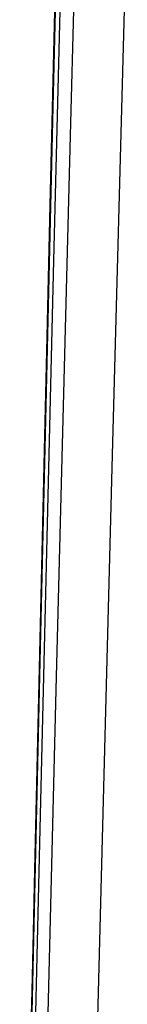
# Model space of a CAD drawing. Header units: metres. Extents: x 209747 to 209830, y 1182430 to 1182564.
# Tile 484 of 656: x 209752.19 to 209752.2092, y 1182485.0155 to 1182485.1917. Entities that reach past the tile are written whole.
import ezdxf

# ---------------------------------------------------------------- set-up
doc = ezdxf.new("R2010")
doc.units = ezdxf.units.M
doc.header["$MEASUREMENT"] = 0
doc.linetypes.add('DGN Style 2', pattern=[15.036391, 9.021834, -6.014556])
doc.layers.get('0').update_dxf_attribs({"color": 254})

# ---------------------------------------------------------------- blocks, each defined once
blk = doc.blocks.new('*U2')
at = {"color": 3, "linetype": 'Continuous'}
for p, q in [((1.29982, -13.82038), (1.29739, -13.92098)), ((1.29739, -13.92098), (1.29508, -14.02155)), ((1.29508, -14.02155), (1.29288, -14.12211))]:
    blk.add_line(p, q, dxfattribs=at)
blk = doc.blocks.new('*U3')
at = {"color": 3, "linetype": 'Continuous'}
for p, q in [((1.29922, -13.84463), (1.29685, -13.9439)), ((1.29685, -13.9439), (1.29458, -14.04319)), ((1.29458, -14.04319), (1.29242, -14.14249))]:
    blk.add_line(p, q, dxfattribs=at)
blk = doc.blocks.new('*U4')
at = {"color": 3, "linetype": 'Continuous'}
for p, q in [((1.30024, -13.80331), (1.29782, -13.90256)), ((1.29782, -13.90256), (1.29552, -14.00182)), ((1.29552, -14.00182), (1.29331, -14.1011))]:
    blk.add_line(p, q, dxfattribs=at)
blk = doc.blocks.new('*U5')
at = {"color": 3, "linetype": 'Continuous'}
for p, q in [((1.2996, -13.82966), (1.29722, -13.92874)), ((1.29722, -13.92874), (1.29494, -14.02783)), ((1.29494, -14.02783), (1.29277, -14.12693))]:
    blk.add_line(p, q, dxfattribs=at)
blk = doc.blocks.new('*U6')
at = {"color": 3, "linetype": 'Continuous'}
for p, q in [((1.30083, -13.78576), (1.29836, -13.885)), ((1.29836, -13.885), (1.29602, -13.98424)), ((1.29602, -13.98424), (1.29378, -14.08348))]:
    blk.add_line(p, q, dxfattribs=at)
blk = doc.blocks.new('*U7')
at = {"color": 3, "linetype": 'Continuous'}
for p, q in [((1.30099, -13.81326), (1.29848, -13.91247)), ((1.29848, -13.91247), (1.29609, -14.0117)), ((1.29609, -14.0117), (1.29381, -14.11093))]:
    blk.add_line(p, q, dxfattribs=at)
blk = doc.blocks.new('*U8')
at = {"color": 3, "linetype": 'Continuous'}
for p, q in [((1.30412, -13.7909), (1.30144, -13.8901)), ((1.30144, -13.8901), (1.29888, -13.98931)), ((1.29888, -13.98931), (1.29644, -14.08854))]:
    blk.add_line(p, q, dxfattribs=at)
blk = doc.blocks.new('*U9')
at = {"color": 3, "linetype": 'Continuous'}
for p, q in [((1.31167, -13.84654), (1.30894, -13.94727)), ((1.30894, -13.94727), (1.30631, -14.04798))]:
    blk.add_line(p, q, dxfattribs=at)
blk = doc.blocks.new('ATTEMP')
at = {"color": 3, "linetype": 'Continuous'}
for name in ['*U9', '*U8', '*U7', '*U6', '*U4', '*U5', '*U2', '*U3']:
    blk.add_blockref(name, (-10.48, 0), dxfattribs=at)

msp = doc.modelspace()

# ---------------------------------------------------------------- block references
at = {"color": 1, "linetype": 'DGN Style 2'}
msp.add_blockref('ATTEMP', (209761.37756, 1182499.06107), dxfattribs=at)

doc.saveas('drawing.dxf')
